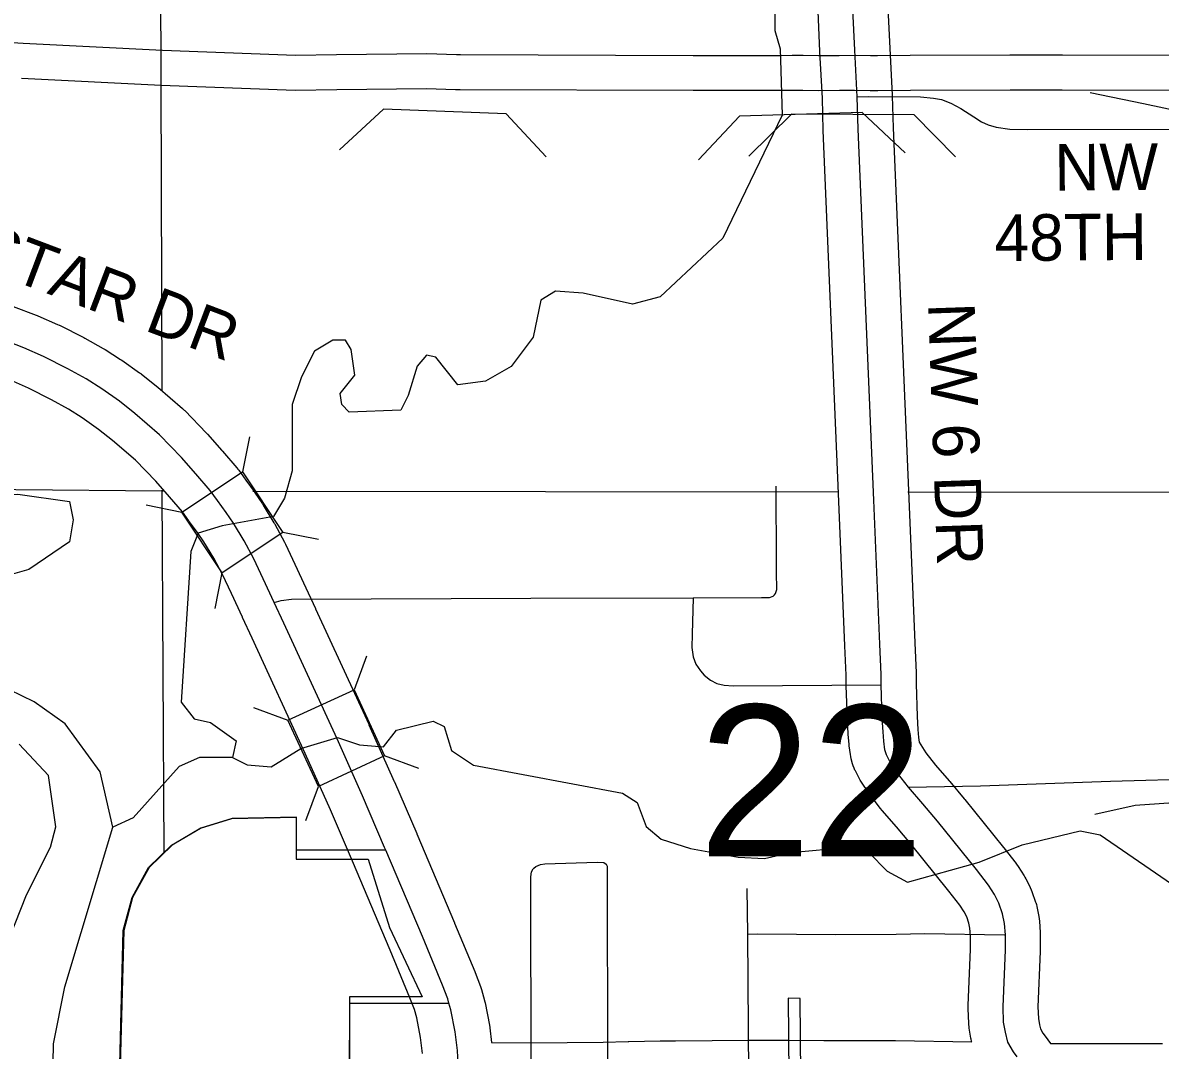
# Model space of a CAD drawing. Extents: x -1403959 to 81668, y -1400582 to 11018.
# Drawn here: x 7081.4 to 7175.9, y 8574.8 to 8660.1 of the extents above; entities that cross this region are included whole.
import ezdxf

# ---------------------------------------------------------------- set-up
doc = ezdxf.new("R2010")
doc.units = 0
for name, color, linetype in [('tdCiAirportTxt', 7, 'Continuous'), ('tdCiCityCartoExten', 7, 'Continuous'), ('tdCiCityCartoShort', 7, 'Continuous'), ('tdCiCityDivCarto', 7, 'Continuous'), ('tdCiCoBndryTxt', 7, 'Continuous'), ('tdCiRRCL', 7, 'Continuous'), ('tdCiSecText', 7, 'Continuous'), ('tdCiSectLine', 7, 'Continuous'), ('tdCoCityStreetMajor', 7, 'Continuous'), ('tdCoClipBndry', 7, 'Continuous'), ('tdCoPriCL', 7, 'Continuous'), ('tdCoSecRteBand', 7, 'Continuous'), ('tdCoSectLinePart', 7, 'Continuous'), ('tdCoSectNmbr', 7, 'Continuous'), ('tdCoSurfBitum', 7, 'Continuous'), ('tdCoSurfEarth', 7, 'Continuous')]:
    doc.layers.add(name, color=color, linetype=linetype)

msp = doc.modelspace()

# ---------------------------------------------------------------- linework, layer by layer
at = {"layer": 'tdCiAirportTxt'}
msp.add_lwpolyline([(7081.298, 8655.549), (7092.902, 8654.974), (7104.028, 8654.551), (7107.5, 8654.599), (7114.921, 8654.691), (7117.354, 8654.599), (7117.741, 8654.595), (7137.082, 8654.538), (7144.296, 8654.538), (7145.338, 8654.551), (7146.182, 8654.554), (7147.457, 8654.523), (7149.233, 8654.539), (7150.473, 8654.554), (7151.775, 8654.531), (7152.404, 8654.531), (7155.114, 8654.547), (7163.393, 8654.57), (7166.646, 8654.585), (7167.713, 8654.57), (7187.905, 8654.557)], dxfattribs=at)
at = {"layer": 'tdCiCityCartoExten'}
msp.add_lwpolyline([(7143.987, 8615.252), (7143.954, 8621.67)], dxfattribs=at)
at = {"layer": 'tdCiCityCartoShort'}
msp.add_lwpolyline([(7187.89, 8657.43), (7167.727, 8657.442), (7166.652, 8657.458), (7163.374, 8657.442), (7155.094, 8657.419), (7152.388, 8657.404), (7151.793, 8657.404), (7150.473, 8657.427), (7149.196, 8657.411), (7147.471, 8657.396), (7146.203, 8657.427), (7145.307, 8657.423), (7144.272, 8657.41), (7137.078, 8657.41), (7117.754, 8657.467), (7117.417, 8657.471), (7114.95, 8657.564), (7107.454, 8657.471), (7104.055, 8657.424), (7093.021, 8657.843), (7081.452, 8658.417), (7035.287, 8661.293)], dxfattribs=at)
at = {"layer": 'tdCiCityDivCarto'}
for points in [[(7150.701, 8653.996), (7151.621, 8654.016), (7155.936, 8653.984), (7157.021, 8653.876), (7157.703, 8653.767), (7158.478, 8653.472), (7159.299, 8653.038), (7160.377, 8652.327), (7161.013, 8651.908), (7161.571, 8651.675), (7162.222, 8651.474), (7163.379, 8651.303), (7164.867, 8651.272), (7179.217, 8651.319)], [(7143.823, 8612.646), (7143.921, 8612.754), (7144.013, 8613.09), (7143.991, 8614.525), (7143.987, 8615.252)], [(7102.279, 8611.995), (7102.874, 8612.178), (7103.721, 8612.293), (7123.584, 8612.362), (7137.084, 8612.381), (7142.737, 8612.417), (7143.4, 8612.417), (7143.707, 8612.519)], [(7137.084, 8612.381), (7136.982, 8609.367), (7136.962, 8608.264), (7137.064, 8607.488), (7137.309, 8606.876), (7137.676, 8606.325), (7137.976, 8605.977), (7138.507, 8605.569), (7139.037, 8605.283), (7139.65, 8605.14), (7140.384, 8605.079), (7152.69, 8605.181)], [(7143.707, 8612.519), (7143.823, 8612.646)], [(7154.939, 8596.658), (7160.923, 8596.788), (7171.727, 8597.162), (7179.564, 8597.383), (7180.997, 8597.487), (7181.596, 8597.547), (7182.391, 8597.68), (7183.275, 8597.924), (7184.202, 8598.27), (7185.095, 8598.725), (7186.189, 8599.522), (7187.672, 8600.948), (7188.603, 8601.668), (7189.299, 8602.165), (7189.858, 8602.411), (7190.205, 8602.563)], [(7123.65, 8589.636), (7123.651, 8589.642), (7123.8, 8589.9), (7123.853, 8589.944)], [(7123.853, 8589.944), (7124.025, 8590.088), (7124.388, 8590.238), (7124.763, 8590.313), (7129.098, 8590.438), (7129.648, 8590.413), (7129.861, 8590.275), (7129.869, 8590.26)], [(7129.961, 8590.089), (7129.869, 8590.26)], [(7129.98, 8572.612), (7129.98, 8572.929), (7129.98, 8573.592), (7129.974, 8589.904), (7129.961, 8590.089)], [(7123.631, 8572.535), (7123.601, 8589.23), (7123.65, 8589.636)], [(7141.708, 8572.755), (7141.619, 8584.473), (7141.554, 8588.244)], [(7141.619, 8584.473), (7142.432, 8584.486), (7148.853, 8584.434), (7153.921, 8584.473), (7156.296, 8584.512), (7162.925, 8584.414)], [(7162.925, 8584.414), (7162.997, 8584.413)]]:
    msp.add_lwpolyline(points, dxfattribs=at)
at = {"layer": 'tdCiCoBndryTxt'}
for points in [[(7152.69, 8605.181), (7152.68, 8606.039), (7152.578, 8608.539), (7152.068, 8620.511), (7150.78, 8651.315), (7150.701, 8653.996), (7150.493, 8657.875), (7150.344, 8661.24), (7150.274, 8663.229), (7149.666, 8677.709), (7149.245, 8686.421), (7149.106, 8690.206), (7148.799, 8694.44), (7148.784, 8694.546), (7148.285, 8698.128), (7146.328, 8710.973), (7145.264, 8717.996)], [(7097.57, 8620.467), (7096.975, 8621.314), (7095.792, 8622.7), (7094.579, 8624.052), (7092.769, 8625.925), (7090.723, 8627.699), (7089.441, 8628.709), (7087.968, 8629.747), (7086.685, 8630.566), (7085.16, 8631.411), (7083.141, 8632.435), (7081.495, 8633.157), (7079.586, 8633.885), (7076.941, 8634.766), (7069.255, 8637.243), (7065.288, 8638.539), (7059.146, 8640.926), (7052.146, 8643.861), (7045.718, 8646.573), (7036.202, 8650.535)], [(7102.279, 8611.995), (7101.37, 8613.961), (7100.592, 8615.633), (7099.791, 8617.122), (7098.898, 8618.588), (7098.303, 8619.482), (7097.57, 8620.467)], [(7111.554, 8591.447), (7111.459, 8591.672), (7109.607, 8595.965), (7107.504, 8600.675), (7103.08, 8610.277), (7102.279, 8611.995)], [(7162.997, 8584.413), (7162.936, 8585.352), (7162.768, 8586.165), (7162.458, 8587.044), (7162.097, 8587.751), (7161.596, 8588.542), (7160.587, 8589.838), (7157.365, 8593.836), (7156.153, 8595.276), (7154.939, 8596.658), (7154.037, 8597.834), (7153.463, 8598.695), (7153.113, 8599.365), (7153.001, 8599.78), (7152.905, 8600.482), (7152.842, 8601.272), (7152.778, 8602.405), (7152.69, 8605.181)], [(7116.792, 8578.745), (7116.696, 8579.098), (7116.261, 8580.243), (7114.592, 8584.264), (7111.554, 8591.447), (7111.554, 8591.447)], [(7163.967, 8574.271), (7163.666, 8574.692), (7163.207, 8575.506), (7162.997, 8576.314), (7162.853, 8577.154), (7162.8, 8578.42), (7162.997, 8583.153), (7162.997, 8584.413)], [(7117.612, 8572.581), (7117.495, 8574.803), (7117.314, 8576.349), (7116.947, 8578.181), (7116.792, 8578.745)]]:
    msp.add_lwpolyline(points, dxfattribs=at)
at = {"layer": 'tdCiRRCL'}
for points in [[(7108.559, 8572.535), (7108.569, 8578.737), (7116.793, 8578.745), (7116.696, 8579.098), (7116.261, 8580.243), (7114.592, 8584.264), (7111.554, 8591.447), (7104.14, 8591.437), (7104.139, 8594.185), (7098.8, 8594.057), (7096.199, 8593.27), (7093.804, 8591.853), (7091.898, 8589.996), (7090.529, 8587.504), (7089.796, 8584.767), (7089.467, 8572.545)], [(7146.019, 8572.746), (7145.97, 8579.136), (7144.963, 8579.137), (7145.011, 8572.748)]]:
    msp.add_lwpolyline(points, dxfattribs=at)
at = {"layer": 'tdCiSecText'}
for points in [[(7100.232, 8625.77), (7099.651, 8622.866), (7103.006, 8617.831)], [(7091.648, 8620.105), (7094.615, 8619.511), (7099.651, 8622.866)], [(7097.376, 8611.509), (7097.97, 8614.475), (7094.615, 8619.511)], [(7105.973, 8617.237), (7103.006, 8617.831), (7097.97, 8614.475)], [(7109.943, 8607.544), (7108.918, 8604.766), (7111.45, 8599.27)], [(7100.583, 8603.282), (7103.422, 8602.234), (7108.918, 8604.766)], [(7104.906, 8593.9), (7105.954, 8596.738), (7103.422, 8602.234)], [(7114.288, 8598.222), (7111.45, 8599.27), (7105.954, 8596.738)]]:
    msp.add_lwpolyline(points, dxfattribs=at)
at = {"layer": 'tdCiSectLine'}
for points in [[(7080.62, 8636.596), (7082.529, 8635.868), (7082.605, 8635.838), (7082.659, 8635.815), (7084.306, 8635.093), (7084.425, 8635.038), (7084.454, 8635.023), (7086.473, 8633.999), (7086.566, 8633.949), (7088.092, 8633.104), (7088.136, 8633.079), (7088.247, 8633.011), (7089.53, 8632.192), (7089.58, 8632.159), (7089.638, 8632.119), (7091.111, 8631.082), (7091.207, 8631.012), (7091.236, 8630.989), (7092.519, 8629.979), (7092.624, 8629.892), (7094.67, 8628.118), (7094.682, 8628.107), (7094.821, 8627.977), (7094.856, 8627.941), (7096.666, 8626.068), (7096.738, 8625.99), (7097.952, 8624.639), (7097.974, 8624.613), (7098, 8624.584), (7099.182, 8623.198), (7099.277, 8623.081), (7099.349, 8622.982), (7099.922, 8622.167), (7100.631, 8621.214), (7100.715, 8621.094), (7100.717, 8621.091), (7101.313, 8620.198), (7101.376, 8620.098), (7102.269, 8618.632), (7102.304, 8618.573), (7102.346, 8618.498), (7103.147, 8617.009), (7103.195, 8616.917), (7103.223, 8616.858), (7104.001, 8615.186), (7104.005, 8615.178), (7104.911, 8613.217), (7105.71, 8611.504), (7105.715, 8611.491), (7110.139, 8601.889), (7110.153, 8601.859), (7112.257, 8597.149), (7112.272, 8597.114), (7114.123, 8592.821), (7114.131, 8592.802), (7117.265, 8585.395), (7117.272, 8585.376), (7118.941, 8581.355), (7118.942, 8581.353), (7118.973, 8581.273), (7119.408, 8580.128), (7119.443, 8580.03), (7119.494, 8579.867), (7119.746, 8578.95), (7119.75, 8578.932), (7119.793, 8578.75), (7120.159, 8576.918), (7120.16, 8576.915), (7120.191, 8576.728), (7120.196, 8576.686), (7120.339, 8575.462), (7123.625, 8575.437), (7129.61, 8575.505), (7131.69, 8575.562), (7131.731, 8575.563), (7134.338, 8575.598), (7135.557, 8575.621), (7135.596, 8575.621), (7141.692, 8575.656), (7141.708, 8575.656), (7141.714, 8575.656), (7143.123, 8575.654), (7143.673, 8575.653), (7145.012, 8575.65), (7147.914, 8575.644), (7153.824, 8575.633), (7153.869, 8575.633), (7160.204, 8575.523), (7160.188, 8575.586), (7160.151, 8575.748), (7160.137, 8575.823), (7159.993, 8576.663), (7159.976, 8576.776), (7159.957, 8576.965), (7159.953, 8577.034), (7159.901, 8578.299), (7159.898, 8578.42), (7159.901, 8578.54), (7160.095, 8583.213), (7160.095, 8584.319), (7160.053, 8584.963), (7159.966, 8585.386), (7159.786, 8585.896), (7159.573, 8586.312), (7159.22, 8586.871), (7158.312, 8588.036), (7155.125, 8591.991), (7153.952, 8593.384), (7152.759, 8594.743), (7152.758, 8594.744), (7152.637, 8594.891), (7152.637, 8594.892), (7151.735, 8596.068), (7151.624, 8596.222), (7151.622, 8596.225), (7151.048, 8597.086), (7150.95, 8597.245), (7150.892, 8597.35), (7150.542, 8598.02), (7150.51, 8598.082), (7150.432, 8598.255), (7150.365, 8598.433), (7150.31, 8598.611), (7150.199, 8599.026), (7150.198, 8599.029), (7150.155, 8599.214), (7150.126, 8599.388), (7150.03, 8600.09), (7150.028, 8600.103), (7150.013, 8600.249), (7149.949, 8601.039), (7149.946, 8601.083), (7149.944, 8601.109), (7149.881, 8602.242), (7149.877, 8602.313), (7149.79, 8605.089), (7149.789, 8605.147), (7149.779, 8605.962), (7149.679, 8608.418), (7149.169, 8620.387), (7149.168, 8620.39), (7147.881, 8651.194), (7147.879, 8651.229), (7147.801, 8653.876), (7147.596, 8657.72), (7147.594, 8657.746), (7147.445, 8661.111)], [(7153.244, 8661.355), (7153.392, 8658.017), (7153.598, 8654.151), (7153.601, 8654.082), (7153.68, 8651.418), (7154.967, 8620.633), (7155.477, 8608.663), (7155.478, 8608.657), (7155.579, 8606.157), (7155.582, 8606.073), (7155.591, 8605.244), (7155.677, 8602.532), (7155.737, 8601.471), (7155.791, 8600.795), (7155.845, 8600.403), (7155.963, 8600.177), (7156.399, 8599.523), (7157.183, 8598.5), (7158.333, 8597.191), (7158.334, 8597.189), (7158.372, 8597.145), (7159.585, 8595.705), (7159.624, 8595.657), (7162.846, 8591.659), (7162.876, 8591.621), (7163.885, 8590.325), (7163.898, 8590.309), (7164.009, 8590.154), (7164.048, 8590.094), (7164.549, 8589.303), (7164.61, 8589.202), (7164.681, 8589.071), (7165.042, 8588.363), (7165.061, 8588.327), (7165.139, 8588.154), (7165.195, 8588.009), (7165.504, 8587.131), (7165.516, 8587.098), (7165.571, 8586.916), (7165.61, 8586.752), (7165.778, 8585.938), (7165.782, 8585.918), (7165.813, 8585.731), (7165.831, 8585.542), (7165.831, 8585.54), (7165.892, 8584.601), (7165.898, 8584.413), (7165.898, 8583.153), (7165.896, 8583.033), (7165.704, 8578.42), (7165.744, 8577.462), (7165.836, 8576.925), (7165.92, 8576.601), (7166.116, 8576.254), (7166.304, 8575.992), (7166.755, 8575.397), (7172.119, 8575.38), (7176.038, 8575.385)], [(7114.602, 8574.558), (7114.445, 8575.895), (7114.122, 8577.512), (7113.934, 8578.196), (7113.563, 8579.171), (7111.916, 8583.143), (7108.79, 8590.532), (7106.95, 8594.799), (7104.861, 8599.476), (7100.447, 8609.057), (7099.649, 8610.769), (7099.644, 8610.778), (7098.738, 8612.741), (7097.997, 8614.332), (7097.272, 8615.679), (7096.45, 8617.029), (7095.929, 8617.81), (7095.242, 8618.735), (7095.195, 8618.799), (7094.679, 8619.535), (7093.609, 8620.789), (7092.455, 8622.074), (7090.771, 8623.817), (7088.874, 8625.462), (7087.706, 8626.382), (7086.35, 8627.336), (7085.2, 8628.071), (7083.8, 8628.847), (7081.901, 8629.81), (7080.394, 8630.471)]]:
    msp.add_lwpolyline(points, dxfattribs=at)
at = {"layer": 'tdCoCityStreetMajor'}
for points in [[(7092.974, 8629.556), (7092.7, 8715.033)], [(6995.748, 8622.186), (7044.374, 8621.725), (7093, 8621.264)], [(7093, 8621.264), (7093, 8621.341)], [(7093, 8621.264), (7093.07, 8621.264)], [(7093.162, 8591.26), (7093, 8621.264)], [(7100.527, 8621.256), (7149.101, 8621.206)], [(7154.891, 8621.2), (7187.235, 8621.167)]]:
    msp.add_lwpolyline(points, dxfattribs=at)
at = {"layer": 'tdCoClipBndry'}
msp.add_lwpolyline([(6998.048, 8572.404), (7089.433, 8572.547), (7089.762, 8584.77), (7090.495, 8587.506), (7091.864, 8589.999), (7093.77, 8591.856), (7096.165, 8593.273), (7098.767, 8594.06), (7104.105, 8594.187), (7104.107, 8590.7), (7110.086, 8590.691), (7111.855, 8585.009), (7114.578, 8579.249), (7108.536, 8579.258), (7108.525, 8572.123), (7123.562, 8572.103), (7141.799, 8572.323), (7160.451, 8572.16), (7177.112, 8572.12)], dxfattribs=at)
at = {"layer": 'tdCoPriCL'}
msp.add_lwpolyline([(7170.03, 8654.361), (7174.459, 8653.431), (7177.831, 8652.717)], dxfattribs=at)
at = {"layer": 'tdCoSecRteBand'}
msp.add_lwpolyline([(7170.423, 8594.431), (7173.785, 8595.184), (7190.892, 8596.356), (7205.094, 8596.162), (7238.233, 8595.914), (7247.401, 8597.72), (7257.341, 8602.882), (7265.746, 8604.995), (7310.645, 8605.324), (7313.546, 8605.163), (7316.295, 8605.308), (7320.114, 8605.449), (7327.128, 8601.46), (7330.178, 8599.924), (7345.429, 8592.246), (7356.714, 8586.259), (7359.616, 8586.404), (7361.602, 8586.551), (7363.13, 8586.699), (7365.269, 8586.998), (7367.715, 8588.06), (7371.081, 8590.646)], dxfattribs=at)
at = {"layer": 'tdCoSurfBitum'}
for points in [[(7143.861, 8663.012), (7143.854, 8659.501), (7144.309, 8657.973), (7144.45, 8652.477), (7139.544, 8642.258), (7134.341, 8637.384), (7132.049, 8636.778), (7127.928, 8637.703), (7125.638, 8637.861), (7124.415, 8637.1), (7123.797, 8634.048), (7121.96, 8631.609), (7119.82, 8630.393), (7117.528, 8630.092), (7115.701, 8632.386), (7114.937, 8632.54), (7114.172, 8631.627), (7113.403, 8629.185), (7112.79, 8627.965), (7108.514, 8627.822), (7107.904, 8628.434), (7107.753, 8629.35), (7108.978, 8630.875), (7108.677, 8633.012), (7108.22, 8633.777), (7107.151, 8633.779), (7105.622, 8632.867), (7104.549, 8630.731), (7103.781, 8628.443), (7103.77, 8622.947), (7103.154, 8620.658), (7102.235, 8619.133), (7097.958, 8618.379), (7095.971, 8617.773), (7095.357, 8616.247), (7094.569, 8603.729), (7095.635, 8602.353), (7097.009, 8602.045), (7099.144, 8600.514), (7098.836, 8599.14)], [(7079.776, 8614.144), (7077.336, 8615.676), (7073.83, 8619.043), (7073.832, 8619.807), (7074.139, 8620.417), (7077.194, 8620.868), (7081.011, 8621.012), (7085.286, 8620.392), (7085.589, 8618.865), (7085.28, 8617.033), (7081.915, 8614.75), (7079.776, 8614.144)], [(7088.898, 8593.36), (7087.838, 8597.943), (7084.944, 8601.919), (7082.352, 8603.756), (7078.232, 8605.751)], [(7098.836, 8599.14), (7100.056, 8598.527), (7102.042, 8598.369), (7104.488, 8599.891), (7107.544, 8600.8), (7109.376, 8600.185), (7111.361, 8600.029), (7112.432, 8601.4), (7115.488, 8602.157), (7116.403, 8601.697), (7117.01, 8599.711), (7118.84, 8598.485), (7131.206, 8596.168), (7132.426, 8595.402), (7133.185, 8593.415), (7134.405, 8592.344), (7136.847, 8591.575), (7140.798, 8590.869), (7142.992, 8590.74), (7145.186, 8591.256), (7149.981, 8591.699), (7151.66, 8591.237), (7153.184, 8589.707), (7154.862, 8588.787), (7160.821, 8590.454), (7164.399, 8591.894), (7169.196, 8593.032), (7170.876, 8592.726), (7177.746, 8587.988)], [(7079.407, 8581.93), (7081.709, 8587.727), (7083.703, 8591.692), (7084.164, 8593.37), (7083.562, 8597.647), (7081.123, 8600.248)], [(7098.836, 8599.14), (7096.087, 8599.146), (7094.406, 8598.386), (7090.58, 8594.12), (7088.898, 8593.36)], [(7073.655, 8531.101), (7082.568, 8558.716), (7082.724, 8560.242), (7083.339, 8562.379), (7083.803, 8565.889), (7083.975, 8575.355), (7084.901, 8580.086), (7088.898, 8593.36)]]:
    msp.add_lwpolyline(points, dxfattribs=at)
at = {"layer": 'tdCoSurfEarth'}
for p, q in [((7111.369, 8652.964), (7107.722, 8649.58)), ((7121.552, 8652.58), (7111.369, 8652.964)), ((7121.552, 8652.58), (7124.867, 8649.004)), ((7140.932, 8652.393), (7137.52, 8648.772)), ((7151.117, 8652.693), (7140.932, 8652.393)), ((7145.236, 8652.553), (7141.697, 8649.057)), ((7155.425, 8652.488), (7145.236, 8652.553)), ((7151.117, 8652.693), (7154.665, 8649.347)), ((7155.425, 8652.488), (7158.852, 8649.018))]:
    msp.add_line(p, q, dxfattribs=at)

# ---------------------------------------------------------------- texts
at = {"layer": 'tdCoSectLinePart'}
msp.add_text('22', height=12.5746, rotation=359.99489, dxfattribs=at).set_placement((7137.532, 8590.92))
at = {"layer": 'tdCoSectNmbr'}
for s, height, rotation, p in [('NW MORNINGSTAR DR', 3.86911, 339.30258, (7044.367, 8652.417)), ('NW', 3.8691, 0.51633, (7167.083, 8646.193)), ('48TH PL', 3.8691, 0.51633, (7162.108, 8640.344)), ('NW 6 DR', 3.8691, 272, (7156.571, 8636.846))]:
    msp.add_text(s, height=height, rotation=rotation, dxfattribs=at).set_placement(p)

doc.saveas('drawing.dxf')
